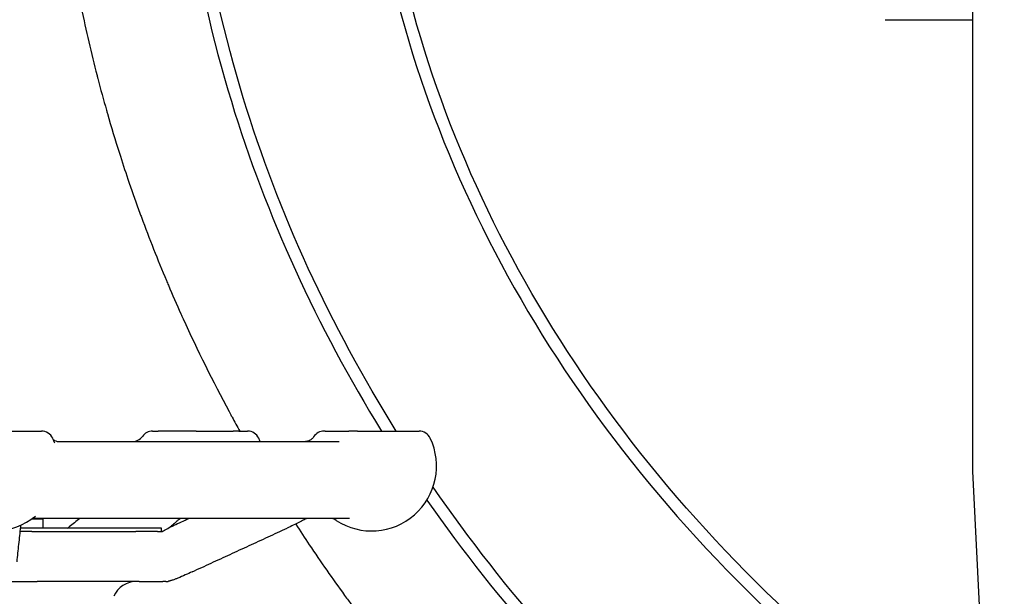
# Model space of a CAD drawing. Header units: inches. Extents: x 36 to 1719, y -84 to 1122.
# Tile 424 of 571: x 1422.83 to 1427.76, y 380.85 to 383.73. Entities that reach past the tile are written whole.
import ezdxf

# ---------------------------------------------------------------- set-up
doc = ezdxf.new("R2010")
doc.units = ezdxf.units.IN
doc.header["$LTSCALE"] = 48
doc.header["$MEASUREMENT"] = 0
doc.layers.add('Visible (ANSI)', color=7, linetype='Continuous', lineweight=30)

msp = doc.modelspace()

# ---------------------------------------------------------------- linework, layer by layer
at = {"layer": 'Visible (ANSI)'}
for p, q in [((1427.59912, 387.03481), (1427.59912, 383.43273)), ((1427.16162, 383.73377), (1427.59912, 383.73377)), ((1427.59912, 383.43273), (1427.59912, 381.47236)), ((1422.46062, 381.67277), (1422.93495, 381.67277)), ((1423.49156, 381.67277), (1423.52042, 381.67277)), ((1423.70949, 381.67277), (1423.52042, 381.67277)), ((1423.70949, 381.67277), (1423.89476, 381.67277)), ((1423.92338, 381.67277), (1423.89476, 381.67277)), ((1423.92338, 381.67277), (1423.96739, 381.67277)), ((1424.35639, 381.67277), (1424.35097, 381.67277)), ((1424.35639, 381.67277), (1424.47535, 381.67277)), ((1424.51771, 381.67277), (1424.47535, 381.67277)), ((1424.51771, 381.67277), (1424.82609, 381.67277)), ((1423.02524, 381.62027), (1424.4269, 381.62027)), ((1427.59912, 381.47236), (1427.68766, 379.6211)), ((1422.88733, 381.23377), (1422.94287, 381.23377)), ((1424.47762, 381.23527), (1422.89693, 381.23527)), ((1422.92836, 381.23527), (1422.92548, 381.23377)), ((1422.94287, 381.1859), (1422.94287, 381.23377)), ((1422.88622, 381.17027), (1422.82904, 381.17027)), ((1423.53662, 381.1859), (1422.83072, 381.1859)), ((1422.88622, 381.17027), (1423.40815, 381.17027)), ((1422.88622, 381.17027), (1423.40815, 381.17027)), ((1423.517, 381.17027), (1423.40815, 381.17027)), ((1423.53662, 381.17043), (1423.53662, 381.1859)), ((1422.67562, 380.92027), (1422.91398, 380.92027)), ((1423.42527, 380.92027), (1422.91398, 380.92027)), ((1423.42527, 380.92027), (1423.54291, 380.92027)), ((1423.55836, 380.92027), (1423.54291, 380.92027)), ((1423.55836, 380.92027), (1423.56921, 380.92027))]:
    msp.add_line(p, q, dxfattribs=at)
for centre, radius, start, end in [((1422.93495, 381.61027), 0.0625, 25.37693, 90), ((1423.49156, 381.61027), 0.0625, 90, 144.54946), ((1423.96739, 381.61027), 0.0625, 25.37693, 90), ((1424.35099, 381.61027), 0.0625, 90, 147.2743), ((1424.82609, 381.61027), 0.0625, 25.37693, 90), ((1422.69778, 381.49777), 0.325, 20.67071, 25.37693), ((1423.38973, 381.68277), 0.0625, 270, 324.54946), ((1423.73022, 381.49777), 0.325, 22.14322, 25.37693), ((1424.58892, 381.49777), 0.325, 237.00411, 25.37693), ((1422.69778, 381.49777), 0.325, 234.08441, 309.50864), ((1424.37789, 381.17277), 0.0625, 57.00411, 90), ((1423.73022, 381.49777), 0.325, 244.98517, 246.04872), ((1423.41162, 380.79527), 0.125, 90, 156.42182)]:
    msp.add_arc(centre, radius, start, end, dxfattribs=at)
for points, knots in [([(1424.20843, 381.20701), (1424.23086, 381.17238), (1424.25354, 381.13795), (1424.27646, 381.10372), (1424.33373, 381.01818), (1424.39273, 380.93352), (1424.4534, 380.84982), (1424.4597, 380.84112), (1424.46602, 380.83244), (1424.47236, 380.82376), (1424.53613, 380.73648), (1424.60163, 380.65037), (1424.6687, 380.56558), (1424.67568, 380.55675), (1424.68269, 380.54793), (1424.68971, 380.53912), (1424.83203, 380.36064), (1424.98134, 380.18797), (1425.13655, 380.02165), (1425.14476, 380.01286), (1425.15298, 380.00409), (1425.16122, 379.99533), (1425.23559, 379.91627), (1425.31129, 379.83866), (1425.3882, 379.76254), (1425.39677, 379.75405), (1425.40536, 379.74559), (1425.41397, 379.73714), (1425.50636, 379.64641), (1425.60045, 379.55782), (1425.69601, 379.47146), (1425.77104, 379.40364), (1425.84726, 379.33693), (1425.92459, 379.27138), (1425.93318, 379.2641), (1425.94178, 379.25683), (1425.9504, 379.24958), (1425.95773, 379.2434), (1425.96508, 379.23723), (1425.97244, 379.23108), (1426.05004, 379.16615), (1426.12873, 379.10237), (1426.20842, 379.03979), (1426.21709, 379.03298), (1426.22577, 379.02619), (1426.23446, 379.01941), (1426.41972, 378.87491), (1426.61031, 378.73686), (1426.80501, 378.60567), (1426.81413, 378.59953), (1426.82326, 378.5934), (1426.83239, 378.58729), (1426.92635, 378.52441), (1427.02121, 378.46315), (1427.11687, 378.40351), (1427.12608, 378.39777), (1427.13529, 378.39204), (1427.14452, 378.38633), (1427.24231, 378.32578), (1427.3409, 378.26692), (1427.44018, 378.20977), (1427.53975, 378.15245), (1427.64033, 378.09666), (1427.74181, 378.04241), (1427.7506, 378.03772), (1427.7594, 378.03303), (1427.7682, 378.02836), (1427.86238, 377.97835), (1427.95734, 377.92967), (1428.05299, 377.88234), (1428.06158, 377.87809), (1428.07017, 377.87385), (1428.07877, 377.86962), (1428.2808, 377.7703), (1428.48591, 377.67697), (1428.69334, 377.58974), (1428.70148, 377.58631), (1428.70963, 377.58289), (1428.71778, 377.57949), (1428.7673, 377.5588), (1428.81694, 377.53845), (1428.8667, 377.51846), (1428.91827, 377.49774), (1428.96996, 377.47739), (1429.02177, 377.45741), (1429.02957, 377.45441), (1429.03737, 377.45141), (1429.04517, 377.44842), (1429.09324, 377.43), (1429.14141, 377.41191), (1429.18967, 377.39413), (1429.25694, 377.36935), (1429.32439, 377.34519), (1429.39199, 377.32166), (1429.49191, 377.28687), (1429.59236, 377.25338), (1429.69326, 377.22119), (1429.69996, 377.21905), (1429.70667, 377.21691), (1429.71338, 377.21478), (1429.8203, 377.18088), (1429.92772, 377.14843), (1430.03556, 377.11745), (1430.04173, 377.11567), (1430.0479, 377.11391), (1430.05407, 377.11214), (1430.27822, 377.04813), (1430.50412, 376.99046), (1430.73139, 376.93908), (1430.73647, 376.93793), (1430.74155, 376.93678), (1430.74664, 376.93564), (1430.85885, 376.91042), (1430.97138, 376.88673), (1431.08414, 376.86458), (1431.08871, 376.86368), (1431.09327, 376.86279), (1431.09783, 376.86189), (1431.22011, 376.83801), (1431.34267, 376.81593), (1431.4654, 376.79564), (1431.57016, 376.77833), (1431.67516, 376.7623), (1431.78035, 376.74757), (1431.78376, 376.74709), (1431.78716, 376.74662), (1431.79057, 376.74614), (1431.90113, 376.73075), (1432.01191, 376.71678), (1432.12287, 376.70423), (1432.12566, 376.70391), (1432.12844, 376.7036), (1432.13122, 376.70329), (1432.3575, 376.67784), (1432.58451, 376.65832), (1432.8119, 376.6447), (1432.8134, 376.64461), (1432.81491, 376.64452), (1432.81641, 376.64443), (1432.93011, 376.63766), (1433.0439, 376.63237), (1433.15774, 376.62856), (1433.15858, 376.62853), (1433.15943, 376.6285), (1433.16028, 376.62847), (1433.30618, 376.62361), (1433.45216, 376.62118), (1433.59812, 376.62117), (1433.68172, 376.62116), (1433.76533, 376.62195), (1433.84893, 376.62353), (1433.8494, 376.62354), (1433.84988, 376.62355), (1433.85036, 376.62356), (1433.96465, 376.62574), (1434.07893, 376.6294), (1434.19314, 376.63456), (1434.19425, 376.63461), (1434.19536, 376.63466), (1434.19647, 376.63471), (1434.42457, 376.64506), (1434.65238, 376.66135), (1434.87948, 376.68357), (1434.88186, 376.6838), (1434.88423, 376.68403), (1434.88661, 376.68427), (1434.9982, 376.69525), (1435.10961, 376.70766), (1435.22082, 376.7215), (1435.22387, 376.72188), (1435.22692, 376.72226), (1435.22996, 376.72265), (1435.39643, 376.74349), (1435.56255, 376.76756), (1435.72813, 376.79487), (1435.78493, 376.80423), (1435.84169, 376.81398), (1435.8984, 376.82412), (1435.90266, 376.82488), (1435.90692, 376.82564), (1435.91117, 376.82641), (1436.01907, 376.8458), (1436.12678, 376.86659), (1436.23425, 376.88878), (1436.23896, 376.88975), (1436.24366, 376.89073), (1436.24837, 376.89171), (1436.46604, 376.9369), (1436.68268, 376.98784), (1436.89779, 377.04452), (1436.90341, 377.046), (1436.90904, 377.04748), (1436.91466, 377.04897), (1437.01835, 377.07645), (1437.12169, 377.10527), (1437.22461, 377.13541), (1437.23077, 377.13722), (1437.23693, 377.13903), (1437.24309, 377.14084), (1437.43114, 377.19625), (1437.61779, 377.25611), (1437.80267, 377.32041), (1437.82403, 377.32785), (1437.84539, 377.33534), (1437.86672, 377.34289), (1437.87411, 377.34551), (1437.8815, 377.34813), (1437.88888, 377.35077), (1437.92883, 377.365), (1437.96873, 377.37946), (1438.00857, 377.39413), (1438.0665, 377.41547), (1438.1243, 377.43727), (1438.18196, 377.45953), (1438.18984, 377.46258), (1438.19772, 377.46563), (1438.2056, 377.46869), (1438.24762, 377.48502), (1438.28956, 377.50159), (1438.33143, 377.51841), (1438.48886, 377.58168), (1438.64511, 377.64842), (1438.79985, 377.71862), (1438.80824, 377.72242), (1438.81663, 377.72624), (1438.82502, 377.73007), (1438.91773, 377.7724), (1439.0099, 377.81597), (1439.10144, 377.86078), (1439.10999, 377.86497), (1439.11854, 377.86916), (1439.12709, 377.87337), (1439.32118, 377.96898), (1439.51244, 378.07014), (1439.70021, 378.17671), (1439.70922, 378.18182), (1439.71822, 378.18694), (1439.72721, 378.19208), (1439.73626, 378.19725), (1439.74531, 378.20244), (1439.75434, 378.20763), (1439.83545, 378.25428), (1439.91612, 378.30208), (1439.99626, 378.351), (1440.00553, 378.35666), (1440.01479, 378.36234), (1440.02405, 378.36803), (1440.2087, 378.48153), (1440.3905, 378.60106), (1440.56844, 378.72637), (1440.57765, 378.73286), (1440.58685, 378.73936), (1440.59603, 378.74587), (1440.67938, 378.80498), (1440.76187, 378.86537), (1440.84341, 378.92699), (1440.85244, 378.93381), (1440.86145, 378.94065), (1440.87046, 378.9475), (1440.99097, 379.03923), (1441.10937, 379.13367), (1441.22534, 379.2307), (1441.2734, 379.2709), (1441.32105, 379.31155), (1441.36826, 379.35264), (1441.37697, 379.36022), (1441.38566, 379.36781), (1441.39434, 379.37542), (1441.4296, 379.40633), (1441.46462, 379.43748), (1441.49938, 379.46888), (1441.53891, 379.50458), (1441.5782, 379.54066), (1441.61721, 379.57712), (1441.62585, 379.58518), (1441.63447, 379.59327), (1441.64307, 379.60137), (1441.79622, 379.74555), (1441.94517, 379.89554), (1442.08901, 380.05106), (1442.09679, 380.05947), (1442.10455, 380.0679), (1442.1123, 380.07634), (1442.17961, 380.14968), (1442.24578, 380.22423), (1442.31072, 380.29995), (1442.31785, 380.30827), (1442.32497, 380.31661), (1442.33207, 380.32496), (1442.47306, 380.49063), (1442.60823, 380.66203), (1442.73593, 380.83754), (1442.7419, 380.84574), (1442.74785, 380.85395), (1442.75379, 380.86218), (1442.81139, 380.94195), (1442.86749, 381.02261), (1442.92202, 381.10407), (1442.92662, 381.11095), (1442.93122, 381.11783), (1442.9358, 381.12473), (1442.94167, 381.13354), (1442.94752, 381.14238), (1442.95335, 381.15123), (1443.07515, 381.33592), (1443.19016, 381.5266), (1443.29719, 381.72247), (1443.30228, 381.73179), (1443.30736, 381.74113), (1443.31242, 381.75048), (1443.31358, 381.75261), (1443.31473, 381.75475), (1443.31588, 381.75688), (1443.36502, 381.84788), (1443.41244, 381.93997), (1443.45803, 382.03307), (1443.4624, 382.042), (1443.46676, 382.05094), (1443.4711, 382.05989), (1443.56828, 382.26031), (1443.65699, 382.46534), (1443.73638, 382.67399), (1443.73916, 382.68131), (1443.74193, 382.68863), (1443.74469, 382.69595), (1443.78292, 382.79738), (1443.81895, 382.89965), (1443.8527, 383.00264), (1443.85477, 383.00896), (1443.85683, 383.01528), (1443.85889, 383.02161), (1443.86415, 383.03781), (1443.86935, 383.05404), (1443.8745, 383.07028), (1443.93717, 383.26793), (1443.99184, 383.46952), (1444.03753, 383.67251), (1444.03849, 383.67677), (1444.03945, 383.68104), (1444.0404, 383.6853), (1444.06454, 383.79344), (1444.08617, 383.90211), (1444.10527, 384.01117), (1444.10591, 384.01483), (1444.10654, 384.01849), (1444.10718, 384.02215), (1444.13658, 384.19165), (1444.15985, 384.36211), (1444.17688, 384.53307), (1444.1771, 384.53532), (1444.17733, 384.53756), (1444.17755, 384.53981), (1444.18326, 384.59767), (1444.18825, 384.65559), (1444.19253, 384.71355), (1444.19266, 384.71522), (1444.19278, 384.7169), (1444.1929, 384.71858), (1444.20159, 384.83741), (1444.20728, 384.95639), (1444.20995, 385.07538), (1444.20996, 385.07588), (1444.20997, 385.07638), (1444.20998, 385.07688), (1444.21118, 385.13088), (1444.21176, 385.18489), (1444.21172, 385.23888), (1444.21172, 385.24466), (1444.21171, 385.25043), (1444.21169, 385.25621), (1444.21131, 385.3755), (1444.2079, 385.49506), (1444.20144, 385.61474), (1444.20136, 385.6162), (1444.20128, 385.61766), (1444.2012, 385.61912), (1444.19802, 385.6773), (1444.19412, 385.73551), (1444.18949, 385.79373), (1444.1893, 385.79605), (1444.18912, 385.79836), (1444.18893, 385.80067), (1444.17953, 385.91742), (1444.16718, 386.03439), (1444.15199, 386.15067), (1444.15144, 386.15483), (1444.15089, 386.15899), (1444.15034, 386.16315), (1444.14303, 386.21839), (1444.13506, 386.27348), (1444.12647, 386.32842), (1444.12571, 386.33326), (1444.12495, 386.3381), (1444.12418, 386.34294), (1444.10615, 386.45667), (1444.08541, 386.56972), (1444.06203, 386.68199), (1444.06088, 386.68749), (1444.05973, 386.693), (1444.05857, 386.6985), (1444.04735, 386.75172), (1444.03554, 386.80477), (1444.02315, 386.85762), (1444.02181, 386.86332), (1444.02047, 386.86902), (1444.01912, 386.87472), (1443.99273, 386.98608), (1443.96374, 387.09658), (1443.93227, 387.2061), (1443.93053, 387.21214), (1443.92879, 387.21817), (1443.92704, 387.2242), (1443.91203, 387.27595), (1443.89645, 387.32749), (1443.88033, 387.37879), (1443.87841, 387.38492), (1443.87647, 387.39105), (1443.87453, 387.39718), (1443.87401, 387.39882), (1443.87349, 387.40046), (1443.87297, 387.4021), (1443.82083, 387.56613), (1443.7628, 387.72878), (1443.69909, 387.88957), (1443.6964, 387.89635), (1443.6937, 387.90313), (1443.69099, 387.90991), (1443.64891, 388.01521), (1443.6044, 388.1197), (1443.55753, 388.22325), (1443.55409, 388.23083), (1443.55065, 388.23841), (1443.54719, 388.24599), (1443.47538, 388.40327), (1443.398, 388.55859), (1443.31589, 388.71066), (1443.28798, 388.76233), (1443.25953, 388.81364), (1443.23056, 388.86455), (1443.22537, 388.87367), (1443.22016, 388.88278), (1443.21494, 388.89187), (1443.16062, 388.98645), (1443.1045, 389.07966), (1443.04671, 389.17146), (1443.04103, 389.18048), (1443.03533, 389.18948), (1443.02962, 389.19848), (1442.99405, 389.25449), (1442.95785, 389.30997), (1442.92106, 389.3649), (1442.83054, 389.50006), (1442.73583, 389.63281), (1442.63728, 389.76284), (1442.63092, 389.77123), (1442.62454, 389.77961), (1442.61815, 389.78798), (1442.61603, 389.79074), (1442.61392, 389.79351), (1442.6118, 389.79627)], [0.0336355, 0.0336355, 0.0336355, 0.0336355, 0.03566856, 0.03566856, 0.03566856, 0.04074991, 0.04074991, 0.04074991, 0.04127777, 0.04127777, 0.04127777, 0.04658914, 0.04658914, 0.04658914, 0.04714254, 0.04714254, 0.04714254, 0.05835988, 0.05835988, 0.05835988, 0.05895287, 0.05895287, 0.05895287, 0.06430664, 0.06430664, 0.06430664, 0.06490359, 0.06490359, 0.06490359, 0.07131341, 0.07131341, 0.07131341, 0.07634635, 0.07634635, 0.07634635, 0.0769054, 0.0769054, 0.0769054, 0.07738144, 0.07738144, 0.07738144, 0.08240309, 0.08240309, 0.08240309, 0.08294936, 0.08294936, 0.08294936, 0.09459269, 0.09459269, 0.09459269, 0.09513789, 0.09513789, 0.09513789, 0.10074582, 0.10074582, 0.10074582, 0.10128573, 0.10128573, 0.10128573, 0.10700963, 0.10700963, 0.10700963, 0.11275034, 0.11275034, 0.11275034, 0.11324744, 0.11324744, 0.11324744, 0.11856647, 0.11856647, 0.11856647, 0.11904401, 0.11904401, 0.11904401, 0.13026344, 0.13026344, 0.13026344, 0.13070397, 0.13070397, 0.13070397, 0.13337959, 0.13337959, 0.13337959, 0.13615218, 0.13615218, 0.13615218, 0.13656938, 0.13656938, 0.13656938, 0.1391401, 0.1391401, 0.1391401, 0.14272373, 0.14272373, 0.14272373, 0.1480209, 0.1480209, 0.1480209, 0.14837299, 0.14837299, 0.14837299, 0.15398262, 0.15398262, 0.15398262, 0.15430347, 0.15430347, 0.15430347, 0.16595779, 0.16595779, 0.16595779, 0.16621847, 0.16621847, 0.16621847, 0.17197128, 0.17197128, 0.17197128, 0.17220403, 0.17220403, 0.17220403, 0.17844119, 0.17844119, 0.17844119, 0.18376497, 0.18376497, 0.18376497, 0.18393727, 0.18393727, 0.18393727, 0.18953187, 0.18953187, 0.18953187, 0.18967211, 0.18967211, 0.18967211, 0.20107999, 0.20107999, 0.20107999, 0.2011554, 0.2011554, 0.2011554, 0.20685941, 0.20685941, 0.20685941, 0.20690187, 0.20690187, 0.20690187, 0.21421232, 0.21421232, 0.21421232, 0.21839931, 0.21839931, 0.21839931, 0.21842317, 0.21842317, 0.21842317, 0.22414734, 0.22414734, 0.22414734, 0.22420302, 0.22420302, 0.22420302, 0.23563542, 0.23563542, 0.23563542, 0.23575502, 0.23575502, 0.23575502, 0.24137307, 0.24137307, 0.24137307, 0.24152707, 0.24152707, 0.24152707, 0.2499373, 0.2499373, 0.2499373, 0.25282253, 0.25282253, 0.25282253, 0.25303913, 0.25303913, 0.25303913, 0.25852898, 0.25852898, 0.25852898, 0.25876952, 0.25876952, 0.25876952, 0.26989104, 0.26989104, 0.26989104, 0.27018179, 0.27018179, 0.27018179, 0.2755452, 0.2755452, 0.2755452, 0.27586635, 0.27586635, 0.27586635, 0.28567132, 0.28567132, 0.28567132, 0.28680447, 0.28680447, 0.28680447, 0.28719684, 0.28719684, 0.28719684, 0.28931959, 0.28931959, 0.28931959, 0.29240651, 0.29240651, 0.29240651, 0.29282836, 0.29282836, 0.29282836, 0.29507964, 0.29507964, 0.29507964, 0.30354616, 0.30354616, 0.30354616, 0.30400537, 0.30400537, 0.30400537, 0.30908381, 0.30908381, 0.30908381, 0.30955834, 0.30955834, 0.30955834, 0.32033946, 0.32033946, 0.32033946, 0.32085665, 0.32085665, 0.32085665, 0.32137744, 0.32137744, 0.32137744, 0.32605172, 0.32605172, 0.32605172, 0.32659249, 0.32659249, 0.32659249, 0.33737949, 0.33737949, 0.33737949, 0.33793762, 0.33793762, 0.33793762, 0.34300169, 0.34300169, 0.34300169, 0.34356233, 0.34356233, 0.34356233, 0.35106694, 0.35106694, 0.35106694, 0.35417682, 0.35417682, 0.35417682, 0.35475044, 0.35475044, 0.35475044, 0.35708131, 0.35708131, 0.35708131, 0.35973214, 0.35973214, 0.35973214, 0.36031871, 0.36031871, 0.36031871, 0.37075509, 0.37075509, 0.37075509, 0.37131955, 0.37131955, 0.37131955, 0.37622199, 0.37622199, 0.37622199, 0.37676062, 0.37676062, 0.37676062, 0.38744916, 0.38744916, 0.38744916, 0.38794875, 0.38794875, 0.38794875, 0.39279609, 0.39279609, 0.39279609, 0.39320532, 0.39320532, 0.39320532, 0.39372884, 0.39372884, 0.39372884, 0.40465822, 0.40465822, 0.40465822, 0.40517867, 0.40517867, 0.40517867, 0.40529741, 0.40529741, 0.40529741, 0.41035956, 0.41035956, 0.41035956, 0.4108452, 0.4108452, 0.4108452, 0.42172023, 0.42172023, 0.42172023, 0.42210154, 0.42210154, 0.42210154, 0.4273815, 0.4273815, 0.4273815, 0.4277056, 0.4277056, 0.4277056, 0.42853567, 0.42853567, 0.42853567, 0.43863869, 0.43863869, 0.43863869, 0.43885089, 0.43885089, 0.43885089, 0.44423112, 0.44423112, 0.44423112, 0.44441151, 0.44441151, 0.44441151, 0.45277077, 0.45277077, 0.45277077, 0.45288061, 0.45288061, 0.45288061, 0.45570967, 0.45570967, 0.45570967, 0.4557915, 0.4557915, 0.4557915, 0.46159172, 0.46159172, 0.46159172, 0.46161608, 0.46161608, 0.46161608, 0.46424878, 0.46424878, 0.46424878, 0.46453046, 0.46453046, 0.46453046, 0.47034604, 0.47034604, 0.47034604, 0.47041699, 0.47041699, 0.47041699, 0.47324428, 0.47324428, 0.47324428, 0.47335656, 0.47335656, 0.47335656, 0.47902629, 0.47902629, 0.47902629, 0.47922909, 0.47922909, 0.47922909, 0.48192352, 0.48192352, 0.48192352, 0.48216098, 0.48216098, 0.48216098, 0.48774154, 0.48774154, 0.48774154, 0.48801533, 0.48801533, 0.48801533, 0.49066286, 0.49066286, 0.49066286, 0.49094865, 0.49094865, 0.49094865, 0.49653133, 0.49653133, 0.49653133, 0.496839, 0.496839, 0.496839, 0.49947929, 0.49947929, 0.49947929, 0.49979497, 0.49979497, 0.49979497, 0.49987938, 0.49987938, 0.49987938, 0.50833268, 0.50833268, 0.50833268, 0.50868936, 0.50868936, 0.50868936, 0.51423045, 0.51423045, 0.51423045, 0.51463629, 0.51463629, 0.51463629, 0.52306349, 0.52306349, 0.52306349, 0.52592741, 0.52592741, 0.52592741, 0.52644046, 0.52644046, 0.52644046, 0.53177537, 0.53177537, 0.53177537, 0.53229959, 0.53229959, 0.53229959, 0.53556516, 0.53556516, 0.53556516, 0.54360042, 0.54360042, 0.54360042, 0.54411893, 0.54411893, 0.54411893, 0.54429032, 0.54429032, 0.54429032, 0.54429032]), ([(1424.86561, 381.32729), (1425.22499, 380.81155), (1425.65331, 380.33173), (1426.72871, 379.36906), (1427.40307, 378.90809), (1428.96336, 378.09706), (1429.86528, 377.76828), (1431.7274, 377.33708), (1432.68602, 377.23042), (1434.67084, 377.23753), (1435.69678, 377.36772), (1437.63668, 377.86709), (1438.55233, 378.2315), (1440.23391, 379.18211), (1440.99545, 379.77384), (1442.22682, 381.09955), (1442.70928, 381.82507), (1443.3503, 383.30427), (1443.53403, 384.04895), (1443.631, 385.49165), (1443.56528, 386.18782), (1443.21678, 387.53748), (1442.93403, 388.19058), (1442.34147, 389.14696), (1442.09536, 389.48019), (1441.82198, 389.79618)], [-5.7866175, -5.7866175, -5.7866175, -5.7866175, -5.5678452, -5.5678452, -5.3015274, -5.3015274, -5.0017533, -5.0017533, -4.7077855, -4.7077855, -4.3927688, -4.3927688, -4.0838869, -4.0838869, -3.7672065, -3.7672065, -3.466689, -3.466689, -3.1938267, -3.1938267, -2.9434016, -2.9434016, -2.6925334, -2.6925334, -2.5492427, -2.5492427, -2.5492427, -2.5492427]), ([(1441.7391, 389.79619), (1442.02468, 389.4705), (1442.28083, 389.12616), (1442.87775, 388.16275), (1443.15791, 387.51551), (1443.50313, 386.17852), (1443.56819, 385.48917), (1443.47216, 384.06042), (1443.29023, 383.32284), (1442.65493, 381.85685), (1442.17655, 381.13727), (1440.95437, 379.82145), (1440.19798, 379.23359), (1438.52662, 378.28876), (1437.61606, 377.92632), (1435.68634, 377.42957), (1434.66552, 377.30001), (1432.69056, 377.29294), (1431.7367, 377.39908), (1429.88427, 377.82804), (1428.98727, 378.15507), (1427.43625, 378.96128), (1426.76625, 379.41934), (1425.68915, 380.38354), (1425.25704, 380.86978), (1424.89641, 381.39255)], [2.5429984, 2.5429984, 2.5429984, 2.5429984, 2.6925334, 2.6925334, 2.9434016, 2.9434016, 3.1938267, 3.1938267, 3.466689, 3.466689, 3.7672065, 3.7672065, 4.0838869, 4.0838869, 4.3927688, 4.3927688, 4.7077855, 4.7077855, 5.0017533, 5.0017533, 5.3015274, 5.3015274, 5.5678452, 5.5678452, 5.7908223, 5.7908223, 5.7908223, 5.7908223]), ([(1422.98651, 385.23377), (1422.98651, 385.23289), (1422.98651, 385.23202), (1422.98651, 385.23114), (1422.9866, 384.99269), (1422.9988, 384.75394), (1423.02305, 384.51632), (1423.02336, 384.51324), (1423.02368, 384.51016), (1423.024, 384.50709), (1423.04217, 384.33128), (1423.06693, 384.1561), (1423.09813, 383.98211), (1423.09884, 383.97812), (1423.09956, 383.97413), (1423.10028, 383.97014), (1423.11026, 383.91507), (1423.12087, 383.86012), (1423.13213, 383.80531), (1423.133, 383.80105), (1423.13388, 383.7968), (1423.13476, 383.79254), (1423.15827, 383.6791), (1423.18452, 383.56626), (1423.21343, 383.45418), (1423.21474, 383.44909), (1423.21606, 383.44401), (1423.21738, 383.43892), (1423.23121, 383.38578), (1423.24564, 383.33281), (1423.26065, 383.28004), (1423.26225, 383.27443), (1423.26385, 383.26882), (1423.26546, 383.26322), (1423.28449, 383.19696), (1423.30442, 383.13106), (1423.3252, 383.06568)], [0.964391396, 0.964391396, 0.964391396, 0.964391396, 0.964434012, 0.964434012, 0.964434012, 0.976006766, 0.976006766, 0.976006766, 0.976156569, 0.976156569, 0.976156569, 0.984719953, 0.984719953, 0.984719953, 0.984916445, 0.984916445, 0.984916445, 0.987627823, 0.987627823, 0.987627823, 0.987838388, 0.987838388, 0.987838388, 0.99345248, 0.99345248, 0.99345248, 0.993707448, 0.993707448, 0.993707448, 0.996370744, 0.996370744, 0.996370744, 0.996653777, 0.996653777, 0.996653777, 1, 1, 1, 1]), ([(1423.59912, 385.23377), (1423.59912, 384.58997), (1423.69637, 383.94638), (1424.06135, 382.7507), (1424.31527, 382.19551), (1424.63857, 381.67278)], [-6.28318531, -6.28318531, -6.28318531, -6.28318531, -6.05008592, -6.05008592, -5.8347456, -5.8347456, -5.8347456, -5.8347456]), ([(1424.71217, 381.67278), (1424.38181, 382.20073), (1424.12318, 382.76223), (1423.75791, 383.95886), (1423.66162, 384.59622), (1423.66162, 385.23377)], [5.83018614, 5.83018614, 5.83018614, 5.83018614, 6.05008592, 6.05008592, 6.28318531, 6.28318531, 6.28318531, 6.28318531]), ([(1424.53662, 385.23377), (1424.53662, 384.77986), (1424.59292, 384.32597), (1424.87535, 383.19791), (1425.17649, 382.53548), (1426.01749, 381.30065), (1426.56017, 380.72961), (1427.35179, 380.11419), (1427.51082, 379.99919), (1427.67492, 379.88878)], [-3.14159265, -3.14159265, -3.14159265, -3.14159265, -2.94926856, -2.94926856, -2.65445302, -2.65445302, -2.35596365, -2.35596365, -2.28414964, -2.28414964, -2.28414964, -2.28414964]), ([(1427.67119, 379.96678), (1427.5219, 380.06837), (1427.37693, 380.17381), (1426.60329, 380.77525), (1426.06521, 381.34161), (1425.23203, 382.56495), (1424.93411, 383.22057), (1424.65477, 384.33627), (1424.59912, 384.78502), (1424.59912, 385.23377)], [2.28983978, 2.28983978, 2.28983978, 2.28983978, 2.35596365, 2.35596365, 2.65445302, 2.65445302, 2.94926856, 2.94926856, 3.14159265, 3.14159265, 3.14159265, 3.14159265]), ([(1423.3252, 383.06568), (1423.33908, 383.022), (1423.35337, 382.97845), (1423.36806, 382.93503), (1423.37025, 382.92857), (1423.37244, 382.92212), (1423.37464, 382.91567), (1423.39193, 382.86504), (1423.40978, 382.81459), (1423.42816, 382.76433), (1423.43067, 382.75746), (1423.4332, 382.75059), (1423.43573, 382.74373), (1423.47505, 382.63721), (1423.5168, 382.53157), (1423.56089, 382.42697), (1423.56416, 382.41922), (1423.56743, 382.41147), (1423.57073, 382.40374), (1423.59114, 382.35575), (1423.61204, 382.30799), (1423.63343, 382.26045), (1423.6371, 382.25229), (1423.64078, 382.24414), (1423.64448, 382.23599), (1423.71618, 382.07809), (1423.79318, 381.92276), (1423.87506, 381.77043), (1423.87749, 381.76591), (1423.87992, 381.7614), (1423.88236, 381.75688), (1423.88477, 381.75241), (1423.8872, 381.74793), (1423.88962, 381.74346), (1423.90244, 381.71982), (1423.91538, 381.69626), (1423.92844, 381.67277)], [0, 0, 0, 0, 0.002235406, 0.002235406, 0.002235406, 0.002567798, 0.002567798, 0.002567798, 0.005176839, 0.005176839, 0.005176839, 0.0055336, 0.0055336, 0.0055336, 0.011069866, 0.011069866, 0.011069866, 0.011479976, 0.011479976, 0.011479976, 0.014023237, 0.014023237, 0.014023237, 0.014459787, 0.014459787, 0.014459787, 0.022921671, 0.022921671, 0.022921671, 0.023172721, 0.023172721, 0.023172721, 0.023421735, 0.023421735, 0.023421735, 0.024737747, 0.024737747, 0.024737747, 0.024737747]), ([(1422.9942, 381.63104), (1422.99427, 381.63098), (1422.99434, 381.63092), (1422.99577, 381.62969), (1422.99781, 381.6281), (1423.00415, 381.6246), (1423.00855, 381.62266), (1423.01756, 381.62072), (1423.0213, 381.62027), (1423.02524, 381.62027)], [0.416667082, 0.416667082, 0.416667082, 0.416667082, 0.418381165, 0.418381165, 0.451270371, 0.451270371, 0.484674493, 0.484674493, 0.504153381, 0.504153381, 0.504153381, 0.504153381]), ([(1424.29841, 381.64406), (1424.2956, 381.63968), (1424.29257, 381.63628), (1424.28657, 381.63073), (1424.28358, 381.62859), (1424.27775, 381.62516), (1424.2749, 381.62388), (1424.26942, 381.62193), (1424.26677, 381.62128), (1424.26176, 381.62045), (1424.25938, 381.62027), (1424.25718, 381.62027)], [0.67900898, 0.67900898, 0.67900898, 0.67900898, 0.71629003, 0.71629003, 0.75357109, 0.75357109, 0.79085214, 0.79085214, 0.82813319, 0.82813319, 0.86541425, 0.86541425, 0.86541425, 0.86541425]), ([(1422.89693, 381.23527), (1422.89352, 381.23527), (1422.8911, 381.23495), (1422.88894, 381.23456), (1422.88857, 381.23449), (1422.88823, 381.23442)], [0, 0, 0, 0, 0.023018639, 0.023018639, 0.0282285, 0.0282285, 0.0282285, 0.0282285]), ([(1423.63084, 381.23527), (1423.62968, 381.23451), (1423.62848, 381.23368), (1423.62334, 381.22995), (1423.61948, 381.22673), (1423.61076, 381.21912), (1423.6059, 381.21463), (1423.59475, 381.20475), (1423.58774, 381.19909), (1423.58266, 381.19497)], [0.29203731, 0.29203731, 0.29203731, 0.29203731, 0.30796327, 0.30796327, 0.36147562, 0.36147562, 0.43281014, 0.43281014, 0.51871093, 0.51871093, 0.51871093, 0.51871093]), ([(1424.28585, 381.23527), (1424.28558, 381.23527), (1424.28531, 381.23527), (1424.28503, 381.23527), (1424.28501, 381.23527), (1424.28498, 381.23527), (1424.28497, 381.23527), (1424.28473, 381.23527), (1424.28458, 381.23527), (1424.28423, 381.23527), (1424.28406, 381.23527), (1424.28343, 381.23527), (1424.28299, 381.23527), (1424.28166, 381.23527), (1424.28078, 381.23527), (1424.27841, 381.23526), (1424.2769, 381.23525), (1424.2739, 381.23522), (1424.27247, 381.2352), (1424.27018, 381.23513), (1424.26968, 381.23512), (1424.26885, 381.23509), (1424.26856, 381.23508), (1424.26813, 381.23506), (1424.26798, 381.23505), (1424.26771, 381.23504), (1424.26758, 381.23503), (1424.26721, 381.23501), (1424.267, 381.235), (1424.26646, 381.23497), (1424.26622, 381.23495), (1424.26579, 381.23491), (1424.26563, 381.2349), (1424.26467, 381.23481), (1424.26449, 381.23478), (1424.26387, 381.23466), (1424.26358, 381.23461), (1424.26269, 381.23439), (1424.26212, 381.23424), (1424.26059, 381.23371), (1424.25994, 381.23347), (1424.25875, 381.23297), (1424.25832, 381.23279), (1424.25727, 381.23231), (1424.25662, 381.23201), (1424.25509, 381.23126), (1424.25421, 381.23081), (1424.25164, 381.22946), (1424.24997, 381.22855), (1424.24479, 381.22571), (1424.24148, 381.2239), (1424.23375, 381.21976), (1424.22931, 381.21746), (1424.20668, 381.20593), (1424.18612, 381.19627), (1424.16548, 381.18677)], [0, 0, 0, 0, 0.00208123, 0.00208123, 0.00221764, 0.00221764, 0.00235291, 0.00235291, 0.0045185, 0.0045185, 0.00681506, 0.00681506, 0.01293884, 0.01293884, 0.02519684, 0.02519684, 0.04558059, 0.04558059, 0.06315717, 0.06315717, 0.06756336, 0.06756336, 0.06977046, 0.06977046, 0.0708594, 0.0708594, 0.07194756, 0.07194756, 0.07413729, 0.07413729, 0.07849588, 0.07849588, 0.08337042, 0.08337042, 0.11145431, 0.11145431, 0.13020098, 0.13020098, 0.14776646, 0.14776646, 0.15657327, 0.15657327, 0.16091868, 0.16091868, 0.16677011, 0.16677011, 0.17454087, 0.17454087, 0.1895698, 0.1895698, 0.223438, 0.223438, 0.26855419, 0.26855419, 0.44693997, 0.44693997, 0.44693997, 0.44693997]), ([(1422.81264, 381.01807), (1422.81421, 381.03264), (1422.81578, 381.04722), (1422.81892, 381.07637), (1422.8205, 381.09095), (1422.82364, 381.12012), (1422.82521, 381.1347), (1422.82835, 381.16388), (1422.82992, 381.17847), (1422.83182, 381.19604), (1422.83214, 381.19901), (1422.83246, 381.20199)], [0.7332962, 0.7332962, 0.7332962, 0.7332962, 1.0071895, 1.0071895, 1.2810829, 1.2810829, 1.5549762, 1.5549762, 1.8288696, 1.8288696, 1.8847241, 1.8847241, 1.8847241, 1.8847241]), ([(1423.0658, 381.1859), (1423.06598, 381.18605), (1423.06615, 381.18619), (1423.06832, 381.18802), (1423.07033, 381.18965), (1423.07279, 381.19162), (1423.07347, 381.19216), (1423.07409, 381.19266)], [0.369790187, 0.369790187, 0.369790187, 0.369790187, 0.371993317, 0.371993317, 0.397057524, 0.397057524, 0.40805669, 0.40805669, 0.40805669, 0.40805669]), ([(1423.51703, 381.17027), (1423.51732, 381.17027), (1423.51761, 381.17027), (1423.51792, 381.17027), (1423.51793, 381.17027), (1423.51795, 381.17027), (1423.51797, 381.17027), (1423.51806, 381.17027), (1423.51813, 381.17027), (1423.51826, 381.17027), (1423.51832, 381.17027), (1423.51914, 381.17027), (1423.51983, 381.17027), (1423.52144, 381.17027), (1423.52235, 381.17028), (1423.52579, 381.17028), (1423.52827, 381.17029), (1423.53194, 381.17033), (1423.53299, 381.17034), (1423.53462, 381.17038), (1423.53514, 381.17039), (1423.53622, 381.17042), (1423.53681, 381.17044), (1423.53773, 381.17048), (1423.53805, 381.17049), (1423.5385, 381.17052), (1423.53864, 381.17052), (1423.53906, 381.17055), (1423.53931, 381.17057), (1423.53978, 381.1706), (1423.53998, 381.17062), (1423.54031, 381.17065), (1423.54045, 381.17066), (1423.54058, 381.17067), (1423.54061, 381.17068), (1423.54064, 381.17068)], [0, 0, 0, 0, 0.002309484, 0.002309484, 0.002382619, 0.002382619, 0.002528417, 0.002528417, 0.003107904, 0.003107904, 0.003704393, 0.003704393, 0.011074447, 0.011074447, 0.020897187, 0.020897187, 0.048314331, 0.048314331, 0.058957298, 0.058957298, 0.063589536, 0.063589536, 0.068304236, 0.068304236, 0.070655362, 0.070655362, 0.071816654, 0.071816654, 0.074166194, 0.074166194, 0.077036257, 0.077036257, 0.08007559, 0.08007559, 0.080855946, 0.080855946, 0.080855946, 0.080855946]), ([(1423.54021, 381.17052), (1423.54021, 381.17052), (1423.54022, 381.17052), (1423.54029, 381.17055), (1423.54041, 381.17059), (1423.54084, 381.17076), (1423.54108, 381.17086), (1423.54178, 381.17117), (1423.54225, 381.17138), (1423.5433, 381.1719), (1423.54386, 381.17219), (1423.54529, 381.17294), (1423.5462, 381.17344), (1423.54978, 381.17547), (1423.55252, 381.17711), (1423.55932, 381.1811), (1423.56333, 381.18339), (1423.57711, 381.19087), (1423.58777, 381.19593), (1423.59849, 381.20085)], [0.14183772, 0.14183772, 0.14183772, 0.14183772, 0.14607956, 0.14607956, 0.15657381, 0.15657381, 0.16360701, 0.16360701, 0.17078889, 0.17078889, 0.17683828, 0.17683828, 0.18529246, 0.18529246, 0.21005388, 0.21005388, 0.24840144, 0.24840144, 0.34101643, 0.34101643, 0.34101643, 0.34101643]), ([(1423.69001, 380.96799), (1423.72172, 380.98256), (1423.75343, 380.99713), (1423.81683, 381.02629), (1423.84853, 381.04087), (1423.91193, 381.07004), (1423.94362, 381.08462), (1424.00702, 381.1138), (1424.03871, 381.12839), (1424.1021, 381.15758), (1424.13379, 381.17217), (1424.16548, 381.18677)], [0.4228722, 0.4228722, 0.4228722, 0.4228722, 0.6967656, 0.6967656, 0.970659, 0.970659, 1.2445523, 1.2445523, 1.5184457, 1.5184457, 1.792339, 1.792339, 1.792339, 1.792339]), ([(1423.69001, 380.96799), (1423.67871, 380.96279), (1423.66726, 380.95756), (1423.64335, 380.94694), (1423.63074, 380.94145), (1423.61392, 380.93448), (1423.60931, 380.9326), (1423.60048, 380.92916), (1423.59629, 380.9276), (1423.59052, 380.92564), (1423.58868, 380.92505), (1423.58581, 380.9242), (1423.58484, 380.92392), (1423.58327, 380.9235), (1423.58273, 380.92335), (1423.58159, 380.92306), (1423.58097, 380.9229), (1423.58004, 380.92268), (1423.57972, 380.9226), (1423.5791, 380.92245), (1423.57879, 380.92238), (1423.57825, 380.92225), (1423.578, 380.9222), (1423.57737, 380.92205), (1423.57706, 380.92198), (1423.57638, 380.92183), (1423.57617, 380.92178), (1423.57598, 380.92174), (1423.57596, 380.92173), (1423.57596, 380.92173)], [0, 0, 0, 0, 0.09764107, 0.09764107, 0.20014664, 0.20014664, 0.23930076, 0.23930076, 0.27864659, 0.27864659, 0.29814838, 0.29814838, 0.30790559, 0.30790559, 0.3127903, 0.3127903, 0.31771137, 0.31771137, 0.32016895, 0.32016895, 0.32264172, 0.32264172, 0.32511111, 0.32511111, 0.33009062, 0.33009062, 0.33996153, 0.33996153, 0.34550167, 0.34550167, 0.34550167, 0.34550167]), ([(1423.58014, 380.9227), (1423.57987, 380.92258), (1423.57964, 380.92249), (1423.5787, 380.92211), (1423.57826, 380.92195), (1423.57695, 380.92148), (1423.57678, 380.92143), (1423.57548, 380.92105), (1423.57492, 380.92089), (1423.57382, 380.92066), (1423.57341, 380.92058), (1423.57258, 380.92046), (1423.5722, 380.92042), (1423.57155, 380.92036), (1423.57136, 380.92034), (1423.57096, 380.92032), (1423.57078, 380.92031), (1423.57047, 380.92029), (1423.57042, 380.92029), (1423.57032, 380.92029), (1423.57028, 380.92029), (1423.57018, 380.92028), (1423.57013, 380.92028), (1423.57004, 380.92028), (1423.57001, 380.92028), (1423.56995, 380.92028), (1423.56991, 380.92028), (1423.56985, 380.92028), (1423.56982, 380.92028), (1423.56974, 380.92028), (1423.5697, 380.92028), (1423.56958, 380.92027), (1423.56952, 380.92027), (1423.56943, 380.92027), (1423.5694, 380.92027), (1423.56935, 380.92027), (1423.56933, 380.92027), (1423.56928, 380.92027), (1423.56924, 380.92027), (1423.5692, 380.92027)], [0.11779335, 0.11779335, 0.11779335, 0.11779335, 0.12539603, 0.12539603, 0.15267282, 0.15267282, 0.22590879, 0.22590879, 0.25983755, 0.25983755, 0.27709352, 0.27709352, 0.29003826, 0.29003826, 0.29489319, 0.29489319, 0.29854506, 0.29854506, 0.29917519, 0.29917519, 0.29964483, 0.29964483, 0.30011832, 0.30011832, 0.30035436, 0.30035436, 0.30059124, 0.30059124, 0.30082774, 0.30082774, 0.30130555, 0.30130555, 0.30225858, 0.30225858, 0.30319876, 0.30319876, 0.30413637, 0.30413637, 0.30675068, 0.30675068, 0.30675068, 0.30675068])]:
    msp.add_open_spline(points, degree=3, knots=knots, dxfattribs=at)
for points in [[(1423.12678, 381.23527), (1423.10922, 381.22107), (1423.09165, 381.20686), (1423.07409, 381.19266)], [(1423.59849, 381.20085), (1423.62345, 381.21232), (1423.64841, 381.2238), (1423.67337, 381.23527)], [(1423.58266, 381.19497), (1423.58101, 381.19363), (1423.57936, 381.1923), (1423.5777, 381.19096)]]:
    msp.add_open_spline(points, degree=3, dxfattribs=at)

doc.saveas('drawing.dxf')
